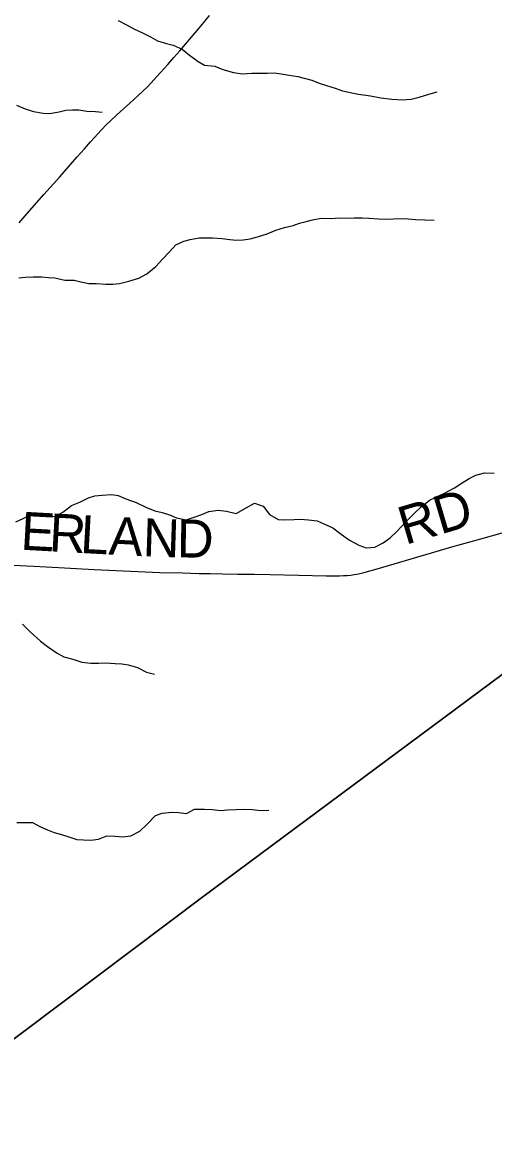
# Model space of a CAD drawing. Extents: x 1442749 to 1756758, y 235267 to 677782.
# Drawn here: x 1613276 to 1616991, y 468064 to 476949 of the extents above; entities that cross this region are included whole.
import ezdxf

# ---------------------------------------------------------------- set-up
doc = ezdxf.new("R2010")
doc.units = 0
for name, color, linetype in [('GM_X_Adjacent_County', 7, 'Continuous'), ('GM_X_County', 7, 'Continuous'), ('GM_X_Minor_River', 7, 'Continuous'), ('GM_X_Township', 7, 'Continuous'), ('GM_X_Township_Road', 7, 'Continuous'), ('GM_X_Township_Road_Text', 7, 'Continuous')]:
    doc.layers.add(name, color=color, linetype=linetype)

msp = doc.modelspace()

# ---------------------------------------------------------------- linework, layer by layer
at = {"layer": 'GM_X_Adjacent_County'}
msp.add_lwpolyline([(1605211.2, 462917.3), (1608260.5, 465209.5), (1612987.2, 468762.7), (1614699.6, 470049.9), (1618603.7, 472951.5)], dxfattribs=at)
at = {"layer": 'GM_X_County'}
msp.add_lwpolyline([(1618603.7, 472951.5), (1614699.6, 470049.9), (1612987.2, 468762.7), (1608260.5, 465209.5), (1605211.2, 462917.3)], dxfattribs=at)
at = {"layer": 'GM_X_Minor_River'}
for points in [[(1614029.4, 476965.5), (1614101.1, 476928.5), (1614152.9, 476899.7), (1614226.6, 476866.7), (1614286.4, 476835.8), (1614340.1, 476805.1), (1614412.1, 476784.1), (1614464, 476771.4), (1614535.8, 476738.4), (1614593.3, 476691.6), (1614660.9, 476642.6), (1614712.6, 476613.8), (1614793.5, 476604.7)], [(1614793.5, 476604.7), (1614856, 476578.1), (1614939.9, 476555.2), (1615011.9, 476544.6), (1615086.1, 476549.9), (1615150.2, 476549.3), (1615206.3, 476550.8), (1615260.4, 476552.3), (1615316.4, 476543.8), (1615380.4, 476533.2), (1615446.5, 476524.6), (1615498.4, 476510.1), (1615558.4, 476493.5), (1615616.3, 476471), (1615674.2, 476452.4), (1615742.2, 476431.7), (1615800.1, 476411.2), (1615874.1, 476394.5), (1615926, 476384), (1616022.1, 476371.1), (1616102.1, 476356.3), (1616190.1, 476343.5), (1616270.2, 476338.8), (1616340.4, 476344.1), (1616404.7, 476361.6), (1616481, 476382.9), (1616547.3, 476402.4)], [(1613228.4, 476296.3), (1613298.2, 476269.4), (1613362.1, 476246.5), (1613438.1, 476233.5), (1613490.2, 476232.8), (1613564.6, 476245.9), (1613618.9, 476257.2), (1613671.1, 476260.5), (1613721.2, 476259.9), (1613783.3, 476249), (1613851.4, 476246.2), (1613903.5, 476241.5)], [(1614774.9, 475250.1), (1614850, 475245.4), (1614912, 475236.8), (1614964.1, 475232.3), (1615016.2, 475235.8), (1615072.4, 475243.3), (1615130.6, 475258.8), (1615204.9, 475282.2), (1615273.3, 475309.7), (1615343.6, 475331.1), (1615411.9, 475348.5), (1615462.1, 475366.1), (1615514.4, 475379.6), (1615564.6, 475393.2), (1615632.8, 475404.6), (1615706.9, 475403.9), (1615777, 475407.3), (1615829.1, 475406.8), (1615891.2, 475408.3), (1615955.4, 475407.7), (1616007.4, 475405.2), (1616083.5, 475400.5), (1616141.6, 475398), (1616201.7, 475401.5), (1616263.8, 475402.9), (1616317.9, 475400.4), (1616375.9, 475393.9), (1616524.1, 475388.5)], [(1613246.3, 474935.1), (1613300.5, 474940.4), (1613360.7, 474941.6), (1613426.9, 474942.8), (1613481, 474938.1), (1613531.1, 474933.4), (1613611.1, 474916.3), (1613683.2, 474915.4), (1613735.2, 474902.7), (1613799.2, 474889.8), (1613857.4, 474891.1), (1613933.5, 474884.1), (1613987.7, 474883.4), (1614039.9, 474888.7), (1614114.3, 474907.8), (1614194.9, 474932.8), (1614255.5, 474966.1), (1614326.4, 475023.3), (1614379.4, 475080.8), (1614432.2, 475136.2), (1614485.2, 475195.6), (1614547.7, 475222.9), (1614598.1, 475238.3), (1614670.4, 475249.4), (1614774.9, 475250.1)], [(1614745, 473092), (1614820.6, 473101.2), (1614884.7, 473092.6), (1614960.6, 473075.9), (1615039.2, 473119.3), (1615105.6, 473156.8), (1615173.5, 473132.1), (1615225, 473067.5), (1615292.8, 473028.8), (1615342.8, 473024.3), (1615419, 473027.6), (1615469.1, 473031.2), (1615533.2, 473024.6), (1615601.2, 473016), (1615671, 472985.3), (1615724.9, 472960.7), (1615788.6, 472912.1), (1615856.2, 472863.3), (1615930, 472824.6), (1615985.9, 472804), (1616056.1, 472809.4), (1616120.5, 472842.9), (1616177, 472882.5), (1616229.5, 472932.1), (1616296.3, 473007.7), (1616361, 473069.2), (1616425.6, 473132.8), (1616492.2, 473182.2), (1616560.6, 473213.7), (1616610.9, 473239.3), (1616683.4, 473278.7), (1616743.9, 473316.2), (1616800.3, 473351.8), (1616850.6, 473377.4), (1616918.9, 473394.8), (1616997, 473394.1)], [(1613222.5, 473009.1), (1613281, 473036.4), (1613343.6, 473067.7), (1613399.8, 473069), (1613465.8, 473052.1), (1613538, 473053.1), (1613594.6, 473086.5), (1613661.4, 473137.7), (1613728, 473164.9), (1613796.6, 473198.1), (1613847, 473215.5), (1613903.2, 473220.8), (1613979.5, 473225.8), (1614031.5, 473217.1), (1614091.3, 473190.3), (1614173.2, 473161.2), (1614248.9, 473124.1), (1614320.7, 473097.1), (1614376.7, 473082.4), (1614434.6, 473065.6), (1614490.4, 473040.8), (1614566.4, 473023.8), (1614636.9, 473048.9), (1614689.3, 473068.3), (1614745, 473092)], [(1613275.8, 472200.6), (1613335.2, 472141.8), (1613418.5, 472068.5), (1613474, 472025.7), (1613549.5, 471972.6), (1613601.3, 471943.9), (1613673.2, 471924.9), (1613743.1, 471901.9), (1613815.2, 471893), (1613877.4, 471894.2), (1613933.6, 471895.5), (1614005.7, 471890.5), (1614059.8, 471887.8), (1614109.9, 471881.1), (1614181.8, 471860.2), (1614253.5, 471823.2), (1614317.5, 471808.3)], [(1613230.8, 470635.8), (1613296.9, 470636.9), (1613355.1, 470636.2), (1613416.8, 470601.3), (1613472.6, 470578.5), (1613526.5, 470557.8), (1613582.5, 470543), (1613640.3, 470522.2), (1613704.3, 470503.3), (1613758.4, 470500.6), (1613814.5, 470497.9), (1613874.8, 470505.1), (1613941.3, 470532.3), (1614003.4, 470527.5), (1614067.5, 470522.7), (1614131.8, 470531.9), (1614200.5, 470569.1), (1614257.4, 470620.5), (1614324.5, 470691.8), (1614378.9, 470711.1), (1614453.2, 470718.1), (1614505.3, 470715.5), (1614569.4, 470708.6), (1614634, 470741.8), (1614712.4, 470741.4)], [(1614712.4, 470741.4), (1614773.1, 470738.8), (1614841.2, 470730.2), (1614893.3, 470735.7), (1614961.5, 470739.1), (1615019.6, 470740.5), (1615087.7, 470737.9), (1615155.7, 470731.3), (1615219.9, 470732.7)]]:
    msp.add_lwpolyline(points, dxfattribs=at)
at = {"layer": 'GM_X_Township'}
msp.add_lwpolyline([(1618603.7, 472951.5), (1614699.6, 470049.9), (1612987.2, 468762.7), (1608260.5, 465209.5), (1605211.2, 462917.3)], dxfattribs=at)
at = {"layer": 'GM_X_Township_Road'}
for points in [[(1613248.6, 475367.7), (1613312.9, 475442.3), (1613445.2, 475592.3), (1613569.2, 475732.2), (1613707.9, 475889.5), (1613764.8, 475953.1), (1613812.6, 476007.1), (1613842.8, 476041.6), (1613895.8, 476099.9), (1613939.2, 476144.8), (1614051.9, 476250.3), (1614120.4, 476311.3), (1614187.7, 476373.5), (1614261.5, 476442.7), (1614365.6, 476555.6), (1614422.6, 476618.8), (1614470.7, 476672.2), (1614517.6, 476726.8), (1614577.3, 476796.4), (1614682.7, 476921.6), (1614750.5, 477005.4)], [(1613201.8, 472667.3), (1613365.6, 472658), (1613463.8, 472652.9), (1613607.9, 472644.9), (1613840.5, 472632.1), (1614184.7, 472617), (1614358.5, 472609.8), (1614538.8, 472605.6), (1614669.9, 472601.5), (1614755.2, 472600.3), (1614853.5, 472598.1), (1614971.6, 472595.4), (1615047, 472596.1), (1615102.8, 472596), (1615230.7, 472593.3), (1615453.8, 472588.9), (1615670.3, 472583.9), (1615775.2, 472583.3), (1615807.6, 472584.8), (1615837.5, 472586.1), (1615864.8, 472588.6), (1615892.9, 472592.5), (1615913.7, 472596.7), (1615937.9, 472601.6), (1615960.5, 472607.3), (1615979.2, 472612), (1616073.8, 472639.3), (1616297.3, 472705.2), (1616662.9, 472810.8), (1616890.1, 472875.5), (1617060.7, 472923.1)]]:
    msp.add_lwpolyline(points, dxfattribs=at)

# ---------------------------------------------------------------- texts
at = {"layer": 'GM_X_Township_Road_Text'}
for s, rotation, p in [('RD', 16.55751, (1616294.7, 472825.7)), ('E', 356.87187, (1613256.7, 472789.8)), ('R', 356.86434, (1613480.7, 472777.5)), ('L', 356.87187, (1613726.8, 472764)), ('A', 356.99007, (1613951.5, 472751.8)), ('N', 358.10467, (1614221.5, 472737.6)), ('D', 359.29236, (1614492.2, 472728.8))]:
    msp.add_text(s, height=300, rotation=rotation, dxfattribs=at).set_placement(p)

doc.saveas('drawing.dxf')
